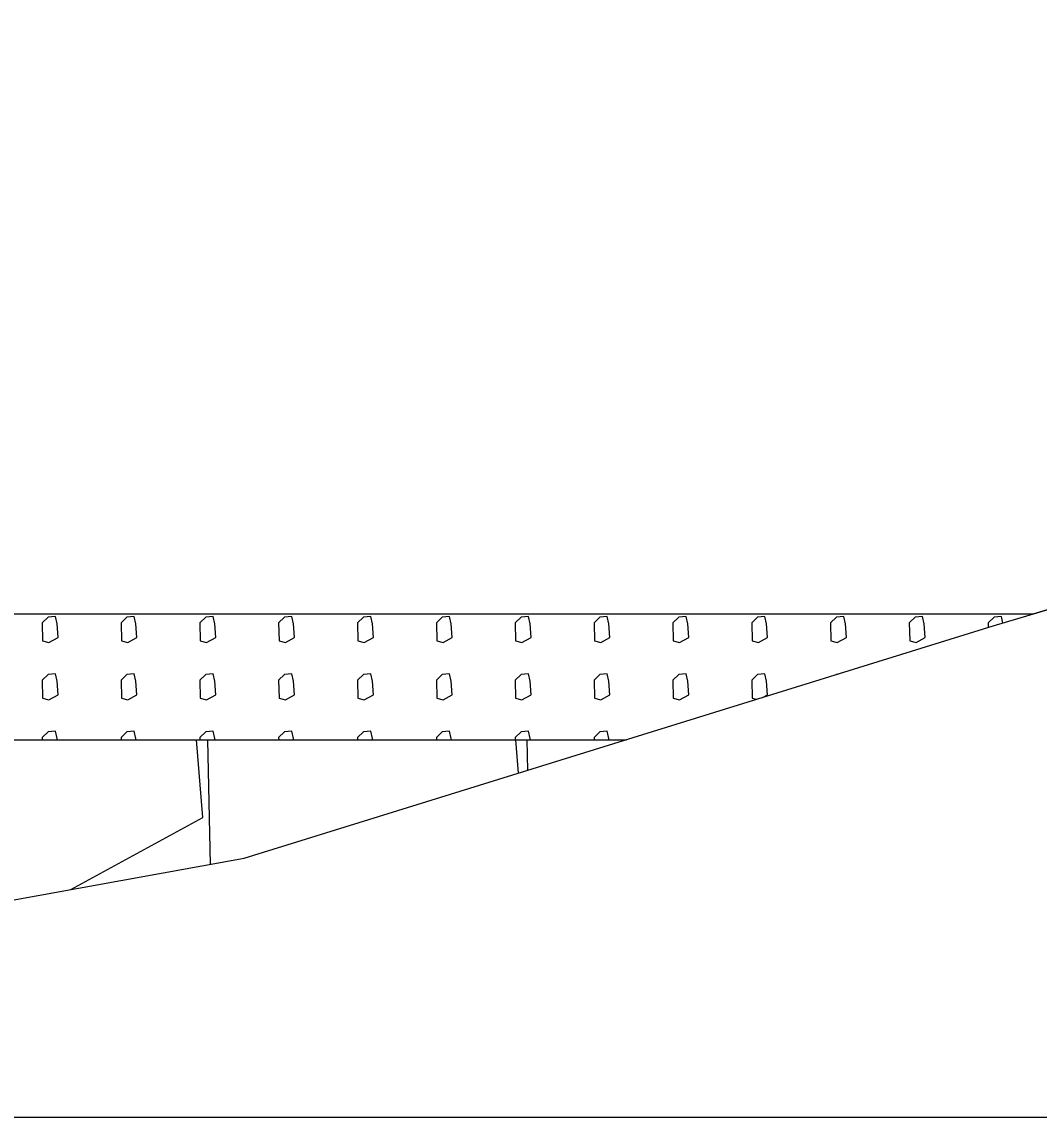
# Model space of a CAD drawing. Extents: x -26 to 4903, y -1010 to 9587.
# Drawn here: x 94.76 to 102.85, y 3500 to 3508.71 of the extents above; entities that cross this region are included whole.
import ezdxf

# ---------------------------------------------------------------- set-up
doc = ezdxf.new("R2010")
doc.units = 0
for name, color, linetype in [('Exist Cross Section Cell', 7, 'Continuous'), ('Exist XS Ground Line', 7, 'Continuous'), ('Prop CMT Slope Grass', 7, 'Continuous'), ('Prop XS Class II Rip Rap Ditch Liner', 7, 'Continuous'), ('Prop XS Earthwork Shape', 7, 'Continuous')]:
    doc.layers.add(name, color=color, linetype=linetype)

msp = doc.modelspace()

# ---------------------------------------------------------------- linework, layer by layer
at = {"layer": 'Exist Cross Section Cell'}
msp.add_line((0, 3500), (150, 3500), dxfattribs=at)
at = {"layer": 'Exist XS Ground Line'}
for p, q in [((102.4857, 3503.904), (105.7473, 3504.8893)), ((96.5291, 3502.0576), (102.4857, 3503.904)), ((89.9963, 3500.8818), (96.5291, 3502.0576))]:
    msp.add_line(p, q, dxfattribs=at)
at = {"layer": 'Prop CMT Slope Grass'}
msp.add_line((86.7942, 3504), (102.8036, 3504), dxfattribs=at)
at = {"layer": 'Prop XS Class II Rip Rap Ditch Liner'}
for p, q in [((86.7942, 3504), (102.8036, 3504)), ((94.9689, 3503.975), (94.9217, 3503.9293)), ((95.0274, 3503.9796), (94.9689, 3503.975)), ((95.0401, 3503.9217), (95.0274, 3503.9796)), ((95.5959, 3503.975), (95.5487, 3503.9293)), ((95.6544, 3503.9796), (95.5959, 3503.975)), ((95.6671, 3503.9217), (95.6544, 3503.9796)), ((96.2228, 3503.975), (96.1757, 3503.9293)), ((96.2814, 3503.9796), (96.2228, 3503.975)), ((96.2941, 3503.9217), (96.2814, 3503.9796)), ((96.8498, 3503.975), (96.8026, 3503.9293)), ((96.9084, 3503.9796), (96.8498, 3503.975)), ((96.9211, 3503.9217), (96.9084, 3503.9796)), ((97.4768, 3503.975), (97.4296, 3503.9293)), ((97.5354, 3503.9796), (97.4768, 3503.975)), ((97.5481, 3503.9217), (97.5354, 3503.9796)), ((98.1038, 3503.975), (98.0566, 3503.9293)), ((98.1624, 3503.9796), (98.1038, 3503.975)), ((98.1751, 3503.9217), (98.1624, 3503.9796)), ((98.7308, 3503.975), (98.6836, 3503.9293)), ((98.7894, 3503.9796), (98.7308, 3503.975)), ((98.8021, 3503.9217), (98.7894, 3503.9796)), ((99.3578, 3503.975), (99.3106, 3503.9293)), ((99.4163, 3503.9796), (99.3578, 3503.975)), ((99.4291, 3503.9217), (99.4163, 3503.9796)), ((99.9848, 3503.975), (99.9376, 3503.9293)), ((100.0433, 3503.9796), (99.9848, 3503.975)), ((100.056, 3503.9217), (100.0433, 3503.9796)), ((100.6118, 3503.975), (100.5646, 3503.9293)), ((100.6703, 3503.9796), (100.6118, 3503.975)), ((100.683, 3503.9217), (100.6703, 3503.9796)), ((101.2387, 3503.975), (101.1916, 3503.9293)), ((101.2973, 3503.9796), (101.2387, 3503.975)), ((101.31, 3503.9217), (101.2973, 3503.9796)), ((101.8657, 3503.975), (101.8185, 3503.9293)), ((101.9243, 3503.9796), (101.8657, 3503.975)), ((101.937, 3503.9217), (101.9243, 3503.9796)), ((102.4927, 3503.975), (102.4455, 3503.9293)), ((102.5513, 3503.9796), (102.4927, 3503.975)), ((102.5628, 3503.9273), (102.5513, 3503.9796)), ((94.9217, 3503.9293), (94.9248, 3503.7866)), ((95.0487, 3503.8133), (95.0401, 3503.9217)), ((95.5487, 3503.9293), (95.5517, 3503.7866)), ((95.6757, 3503.8133), (95.6671, 3503.9217)), ((96.1757, 3503.9293), (96.1787, 3503.7866)), ((96.3026, 3503.8133), (96.2941, 3503.9217)), ((96.8026, 3503.9293), (96.8057, 3503.7866)), ((96.9296, 3503.8133), (96.9211, 3503.9217)), ((97.4296, 3503.9293), (97.4327, 3503.7866)), ((97.5566, 3503.8133), (97.5481, 3503.9217)), ((98.0566, 3503.9293), (98.0597, 3503.7866)), ((98.1836, 3503.8133), (98.1751, 3503.9217)), ((98.6836, 3503.9293), (98.6867, 3503.7866)), ((98.8106, 3503.8133), (98.8021, 3503.9217)), ((99.3106, 3503.9293), (99.3137, 3503.7866)), ((99.4376, 3503.8133), (99.4291, 3503.9217)), ((99.9376, 3503.9293), (99.9406, 3503.7866)), ((100.0646, 3503.8133), (100.056, 3503.9217)), ((100.5646, 3503.9293), (100.5676, 3503.7866)), ((100.6916, 3503.8133), (100.683, 3503.9217)), ((101.1916, 3503.9293), (101.1946, 3503.7866)), ((101.3185, 3503.8133), (101.31, 3503.9217)), ((101.8185, 3503.9293), (101.8216, 3503.7866)), ((101.9455, 3503.8133), (101.937, 3503.9217)), ((102.4455, 3503.9293), (102.4463, 3503.8918)), ((94.9759, 3503.7737), (95.0487, 3503.8133)), ((95.6029, 3503.7737), (95.6757, 3503.8133)), ((96.2299, 3503.7737), (96.3026, 3503.8133)), ((96.8569, 3503.7737), (96.9296, 3503.8133)), ((97.4839, 3503.7737), (97.5566, 3503.8133)), ((98.1109, 3503.7737), (98.1836, 3503.8133)), ((98.7378, 3503.7737), (98.8106, 3503.8133)), ((99.3648, 3503.7737), (99.4376, 3503.8133)), ((99.9918, 3503.7737), (100.0646, 3503.8133)), ((100.6188, 3503.7737), (100.6916, 3503.8133)), ((101.2458, 3503.7737), (101.3185, 3503.8133)), ((101.8728, 3503.7737), (101.9455, 3503.8133)), ((94.9248, 3503.7866), (94.9759, 3503.7737)), ((95.5517, 3503.7866), (95.6029, 3503.7737)), ((96.1787, 3503.7866), (96.2299, 3503.7737)), ((96.8057, 3503.7866), (96.8569, 3503.7737)), ((97.4327, 3503.7866), (97.4839, 3503.7737)), ((98.0597, 3503.7866), (98.1109, 3503.7737)), ((98.6867, 3503.7866), (98.7378, 3503.7737)), ((99.3137, 3503.7866), (99.3648, 3503.7737)), ((99.9406, 3503.7866), (99.9918, 3503.7737)), ((100.5676, 3503.7866), (100.6188, 3503.7737)), ((101.1946, 3503.7866), (101.2458, 3503.7737)), ((101.8216, 3503.7866), (101.8728, 3503.7737)), ((94.9689, 3503.5191), (94.9217, 3503.4734)), ((94.9217, 3503.4734), (94.9248, 3503.3307)), ((95.0274, 3503.5237), (94.9689, 3503.5191)), ((95.0401, 3503.4658), (95.0274, 3503.5237)), ((95.0487, 3503.3574), (95.0401, 3503.4658)), ((95.5959, 3503.5191), (95.5487, 3503.4734)), ((95.5487, 3503.4734), (95.5517, 3503.3307)), ((95.6544, 3503.5237), (95.5959, 3503.5191)), ((95.6671, 3503.4658), (95.6544, 3503.5237)), ((95.6757, 3503.3574), (95.6671, 3503.4658)), ((96.2228, 3503.5191), (96.1757, 3503.4734)), ((96.1757, 3503.4734), (96.1787, 3503.3307)), ((96.2814, 3503.5237), (96.2228, 3503.5191)), ((96.2941, 3503.4658), (96.2814, 3503.5237)), ((96.3026, 3503.3574), (96.2941, 3503.4658)), ((96.8498, 3503.5191), (96.8026, 3503.4734)), ((96.8026, 3503.4734), (96.8057, 3503.3307)), ((96.9084, 3503.5237), (96.8498, 3503.5191)), ((96.9211, 3503.4658), (96.9084, 3503.5237)), ((96.9296, 3503.3574), (96.9211, 3503.4658)), ((97.4768, 3503.5191), (97.4296, 3503.4734)), ((97.4296, 3503.4734), (97.4327, 3503.3307)), ((97.5354, 3503.5237), (97.4768, 3503.5191)), ((97.5481, 3503.4658), (97.5354, 3503.5237)), ((97.5566, 3503.3574), (97.5481, 3503.4658)), ((98.1038, 3503.5191), (98.0566, 3503.4734)), ((98.0566, 3503.4734), (98.0597, 3503.3307)), ((98.1624, 3503.5237), (98.1038, 3503.5191)), ((98.1751, 3503.4658), (98.1624, 3503.5237)), ((98.1836, 3503.3574), (98.1751, 3503.4658)), ((98.7308, 3503.5191), (98.6836, 3503.4734)), ((98.6836, 3503.4734), (98.6867, 3503.3307)), ((98.7894, 3503.5237), (98.7308, 3503.5191)), ((98.8021, 3503.4658), (98.7894, 3503.5237)), ((98.8106, 3503.3574), (98.8021, 3503.4658)), ((99.3578, 3503.5191), (99.3106, 3503.4734)), ((99.3106, 3503.4734), (99.3137, 3503.3307)), ((99.4163, 3503.5237), (99.3578, 3503.5191)), ((99.4291, 3503.4658), (99.4163, 3503.5237)), ((99.4376, 3503.3574), (99.4291, 3503.4658)), ((99.9848, 3503.5191), (99.9376, 3503.4734)), ((99.9376, 3503.4734), (99.9406, 3503.3307)), ((100.0433, 3503.5237), (99.9848, 3503.5191)), ((100.056, 3503.4658), (100.0433, 3503.5237)), ((100.0646, 3503.3574), (100.056, 3503.4658)), ((100.6118, 3503.5191), (100.5646, 3503.4734)), ((100.5646, 3503.4734), (100.5676, 3503.3307)), ((100.6703, 3503.5237), (100.6118, 3503.5191)), ((100.683, 3503.4658), (100.6703, 3503.5237)), ((100.6916, 3503.3574), (100.683, 3503.4658)), ((101.2387, 3503.5191), (101.2362, 3503.5167)), ((101.246, 3503.5197), (101.2387, 3503.5191)), ((94.9759, 3503.3178), (95.0487, 3503.3574)), ((95.6029, 3503.3178), (95.6757, 3503.3574)), ((96.2299, 3503.3178), (96.3026, 3503.3574)), ((96.8569, 3503.3178), (96.9296, 3503.3574)), ((97.4839, 3503.3178), (97.5566, 3503.3574)), ((98.1109, 3503.3178), (98.1836, 3503.3574)), ((98.7378, 3503.3178), (98.8106, 3503.3574)), ((99.3648, 3503.3178), (99.4376, 3503.3574)), ((99.9918, 3503.3178), (100.0646, 3503.3574)), ((100.6508, 3503.3352), (100.6916, 3503.3574)), ((94.9248, 3503.3307), (94.9759, 3503.3178)), ((95.5517, 3503.3307), (95.6029, 3503.3178)), ((96.1787, 3503.3307), (96.2299, 3503.3178)), ((96.8057, 3503.3307), (96.8569, 3503.3178)), ((97.4327, 3503.3307), (97.4839, 3503.3178)), ((98.0597, 3503.3307), (98.1109, 3503.3178)), ((98.6867, 3503.3307), (98.7378, 3503.3178)), ((99.3137, 3503.3307), (99.3648, 3503.3178)), ((99.9406, 3503.3307), (99.9918, 3503.3178)), ((100.5676, 3503.3307), (100.6055, 3503.3212)), ((94.9689, 3503.0632), (94.9217, 3503.0175)), ((94.9217, 3503.0175), (94.9221, 3503)), ((95.0274, 3503.0678), (94.9689, 3503.0632)), ((95.0401, 3503.0099), (95.0274, 3503.0678)), ((95.0409, 3503), (95.0401, 3503.0099)), ((95.5959, 3503.0632), (95.5487, 3503.0175)), ((95.5487, 3503.0175), (95.549, 3503)), ((95.6544, 3503.0678), (95.5959, 3503.0632)), ((95.6671, 3503.0099), (95.6544, 3503.0678)), ((95.6679, 3503), (95.6671, 3503.0099)), ((96.2228, 3503.0632), (96.1757, 3503.0175)), ((96.1757, 3503.0175), (96.176, 3503)), ((96.2814, 3503.0678), (96.2228, 3503.0632)), ((96.2941, 3503.0099), (96.2814, 3503.0678)), ((96.2949, 3503), (96.2941, 3503.0099)), ((96.8498, 3503.0632), (96.8026, 3503.0175)), ((96.8026, 3503.0175), (96.803, 3503)), ((96.9084, 3503.0678), (96.8498, 3503.0632)), ((96.9211, 3503.0099), (96.9084, 3503.0678)), ((96.9219, 3503), (96.9211, 3503.0099)), ((97.4768, 3503.0632), (97.4296, 3503.0175)), ((97.4296, 3503.0175), (97.43, 3503)), ((97.5354, 3503.0678), (97.4768, 3503.0632)), ((97.5481, 3503.0099), (97.5354, 3503.0678)), ((97.5489, 3503), (97.5481, 3503.0099)), ((98.1038, 3503.0632), (98.0566, 3503.0175)), ((98.0566, 3503.0175), (98.057, 3503)), ((98.1624, 3503.0678), (98.1038, 3503.0632)), ((98.1751, 3503.0099), (98.1624, 3503.0678)), ((98.1759, 3503), (98.1751, 3503.0099)), ((98.7308, 3503.0632), (98.6836, 3503.0175)), ((98.6836, 3503.0175), (98.684, 3503)), ((98.7894, 3503.0678), (98.7308, 3503.0632)), ((98.8021, 3503.0099), (98.7894, 3503.0678)), ((98.8028, 3503), (98.8021, 3503.0099)), ((99.3578, 3503.0632), (99.3106, 3503.0175)), ((99.3106, 3503.0175), (99.311, 3503)), ((99.4163, 3503.0678), (99.3578, 3503.0632)), ((99.4291, 3503.0099), (99.4163, 3503.0678)), ((99.4298, 3503), (99.4291, 3503.0099)), ((81.6887, 3503), (99.5694, 3503)), ((96.1987, 3502.3805), (96.15, 3503)), ((96.2353, 3503), (96.2567, 3502.0086)), ((98.7107, 3502.7338), (98.6898, 3503)), ((98.7751, 3503), (98.7804, 3502.7554)), ((95.1484, 3501.8091), (96.1987, 3502.3805))]:
    msp.add_line(p, q, dxfattribs=at)
at = {"layer": 'Prop XS Earthwork Shape'}
msp.add_lwpolyline([(102.8036, 3504), (105.7473, 3504.8893), (108.6639, 3505.8504), (114.1389, 3508.8428), (114.7037, 3509.2112), (115.9594, 3510.1656), (118.0943, 3511.5079), (123.8588, 3515.4291), (124.8336, 3515.8656), (127.7852, 3517.0535), (132.1781, 3517.7911), (133.5143, 3518.0187), (128, 3517.8809), (124.6649, 3517.7975), (123.2567, 3519.2058), (110.0005, 3519.4709), (86.7942, 3504)], close=True, dxfattribs=at)

doc.saveas('drawing.dxf')
